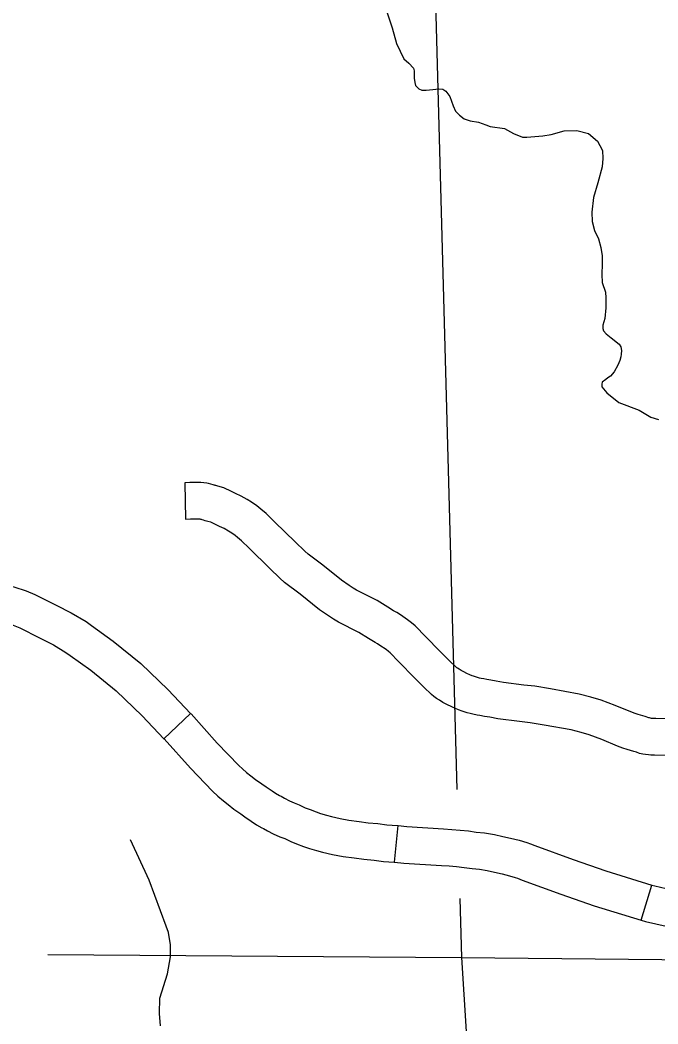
# Model space of a CAD drawing. Extents: x 1720274 to 1751788, y 372074 to 391887.
# Drawn here: x 1731398 to 1731810, y 378701 to 379350 of the extents above; entities that cross this region are included whole.
import ezdxf

# ---------------------------------------------------------------- set-up
doc = ezdxf.new("R2010")
doc.units = 0
for name, color, linetype in [('Level 35', 7, 'Continuous'), ('Level 45', 7, 'Continuous'), ('Level 46', 7, 'Continuous'), ('Level 5', 7, 'Continuous')]:
    doc.layers.add(name, color=color, linetype=linetype)

msp = doc.modelspace()

# ---------------------------------------------------------------- linework, layer by layer
at = {"layer": 'Level 35'}
for points in [[(1731633.35, 379360.09), (1731638.4, 379344.71), (1731641.14, 379334.6), (1731645.98, 379324.69), (1731649.13, 379321.75), (1731652.29, 379318.59), (1731652.71, 379316.9), (1731652.71, 379314.16), (1731652.71, 379312.06), (1731653.13, 379309.32), (1731653.55, 379307.42), (1731655.66, 379305.31), (1731657.55, 379304.47), (1731660.5, 379304.47), (1731664.71, 379304.89), (1731668.5, 379305.31), (1731671.23, 379305.1), (1731673.13, 379303.84), (1731675.65, 379300.26), (1731677.76, 379294.36), (1731679.23, 379290.78), (1731681.97, 379288.25), (1731684.92, 379285.93), (1731688.7, 379284.67), (1731694.18, 379283.62), (1731698.81, 379281.93), (1731701.75, 379280.88), (1731711.01, 379279.61), (1731716.7, 379276.45)], [(1731716.7, 379276.45), (1731722.59, 379273.93), (1731725.33, 379273.93), (1731735.64, 379274.98), (1731741.11, 379275.82), (1731749.53, 379278.14), (1731757.74, 379278.35), (1731765.1, 379276.45), (1731771, 379271.4), (1731772.47, 379268.66), (1731774.16, 379265.5), (1731774.37, 379260.23), (1731773.94, 379254.76), (1731771.21, 379244.43), (1731768.47, 379234.95), (1731767.42, 379225.68), (1731767.63, 379219.58), (1731769.1, 379213.68), (1731771.63, 379208.41), (1731773.1, 379202.72), (1731773.94, 379197.46), (1731773.94, 379192.19), (1731773.73, 379185.24), (1731773.94, 379180.18), (1731776.05, 379173.86), (1731776.26, 379170.28), (1731776.26, 379163.75), (1731775.63, 379156.8), (1731774.37, 379152.58), (1731774.37, 379150.48), (1731774.79, 379149), (1731776.47, 379146.9), (1731779.84, 379144.37), (1731784.89, 379140.37), (1731785.94, 379138.68), (1731786.57, 379136.15), (1731786.36, 379133.84), (1731785.94, 379132.15), (1731785.31, 379129.83), (1731784.05, 379126.67), (1731781.73, 379122.46), (1731779.42, 379119.72), (1731777.73, 379118.46), (1731776.26, 379117.4), (1731773.94, 379115.72), (1731773.73, 379114.46), (1731773.73, 379112.77), (1731777.1, 379108.77), (1731784.68, 379102.66), (1731797.94, 379097.6), (1731805.3, 379093.18), (1731810.36, 379091.7)], [(1731488.9, 378699.99), (1731488.3, 378707.85), (1731488.45, 378717.92), (1731493.49, 378733.49), (1731495.41, 378744.6), (1731495.41, 378752.31), (1731494.08, 378760.31), (1731492.6, 378764.31), (1731481.64, 378794.1), (1731469.65, 378820.03)]]:
    msp.add_lwpolyline(points, dxfattribs=at)
at = {"layer": 'Level 45'}
for p, q in [((1731491.13, 378885.44), (1731508.31, 378901.77)), ((1731640, 378805.69), (1731642.42, 378829.27)), ((1731799.14, 378768.24), (1731806.06, 378790.91))]:
    msp.add_line(p, q, dxfattribs=at)
for points in [[(1731380.56, 378987.22), (1731394.18, 378983.57), (1731402.12, 378980.94), (1731407.84, 378978.56), (1731421.54, 378971.8), (1731431.32, 378966.76), (1731440.9, 378961.07), (1731444.45, 378958.5)], [(1731379.54, 378962.96), (1731387.38, 378960.86), (1731393.82, 378958.72), (1731398.03, 378956.97), (1731410.86, 378950.64), (1731419.83, 378946.01), (1731427.89, 378941.23), (1731430.58, 378939.29)], [(1731444.45, 378958.5), (1731458.4, 378948.44), (1731476.13, 378934.03), (1731493.84, 378916.99), (1731508.31, 378901.77)], [(1731430.58, 378939.29), (1731443.97, 378929.62), (1731460.41, 378916.26), (1731477.03, 378900.28), (1731491.13, 378885.44)], [(1731508.31, 378901.76), (1731508.66, 378901.4), (1731525.53, 378882.64), (1731539.48, 378868.23), (1731541.82, 378865.89), (1731544.5, 378863.68), (1731547.26, 378861.46), (1731550.29, 378859.12), (1731554.35, 378856.34), (1731557.14, 378854.36), (1731560.9, 378851.67), (1731563.18, 378850.19), (1731565.81, 378848.72), (1731566.74, 378848.22)], [(1731491.13, 378885.44), (1731491.25, 378885.32), (1731508.19, 378866.47), (1731522.58, 378851.61), (1731525.87, 378848.32), (1731529.55, 378845.3), (1731532.59, 378842.84), (1731536.35, 378839.94), (1731540.79, 378836.9), (1731543.38, 378835.06), (1731547.54, 378832.09), (1731550.93, 378829.89), (1731554.39, 378827.95), (1731555.44, 378827.38)], [(1731566.74, 378848.22), (1731569.06, 378846.96), (1731572.1, 378845.37), (1731575.17, 378843.97), (1731578.36, 378842.73), (1731582.39, 378840.87), (1731585.49, 378839.65), (1731589.29, 378838.14), (1731592.12, 378837.19), (1731596.07, 378836.07), (1731599.29, 378835.15), (1731604.81, 378833.89), (1731610.52, 378832.81), (1731617.16, 378831.91), (1731622.86, 378831.11), (1731629.27, 378830.56), (1731635.11, 378829.8), (1731641.84, 378829.33), (1731642.42, 378829.27)], [(1731555.44, 378827.38), (1731557.93, 378826.03), (1731561.69, 378824.07), (1731565.95, 378822.13), (1731569.1, 378820.9), (1731573.06, 378819.08), (1731576.75, 378817.61), (1731581.16, 378815.86), (1731585.13, 378814.54), (1731589.58, 378813.28), (1731593.39, 378812.19), (1731599.97, 378810.69), (1731606.72, 378809.41), (1731613.92, 378808.43), (1731620.2, 378807.55), (1731626.73, 378806.99), (1731632.75, 378806.21), (1731639.8, 378805.71), (1731640, 378805.69)], [(1731642.42, 378829.27), (1731647.93, 378828.7), (1731671.67, 378827.2), (1731676.94, 378826.87), (1731682.34, 378826.41), (1731687.74, 378825.82), (1731692.74, 378825.15), (1731697.95, 378824.68), (1731704.48, 378823.56), (1731709.8, 378822.3), (1731714.79, 378821.18), (1731720.33, 378819.83), (1731725.47, 378818.3), (1731727.79, 378817.43)], [(1731727.79, 378817.43), (1731730.59, 378816.37), (1731755.24, 378807.35), (1731776.3, 378799.99), (1731806.06, 378790.91)], [(1731640, 378805.69), (1731645.97, 378805.08), (1731670.19, 378803.54), (1731675.2, 378803.24), (1731680.05, 378802.82), (1731684.88, 378802.29), (1731690.09, 378801.6), (1731694.87, 378801.16), (1731699.76, 378800.32), (1731704.47, 378799.21), (1731709.38, 378798.1), (1731714.14, 378796.94), (1731717.91, 378795.82), (1731719.44, 378795.25)], [(1731719.44, 378795.25), (1731722.34, 378794.15), (1731747.26, 378785.03), (1731768.93, 378777.46), (1731799.14, 378768.24)], [(1731806.06, 378790.91), (1731808.09, 378790.29), (1731826.18, 378786.18), (1731844.39, 378783.9), (1731854.51, 378782.98)], [(1731799.14, 378768.24), (1731802, 378767.37), (1731822.07, 378762.81), (1731841.85, 378760.34), (1731852.36, 378759.38)]]:
    msp.add_lwpolyline(points, dxfattribs=at)
at = {"layer": 'Level 46'}
for points in [[(1731814.94, 378898.28), (1731808.62, 378898.43), (1731806.47, 378898.53), (1731805.82, 378898.56), (1731805.77, 378898.57), (1731805.1, 378898.71), (1731804.55, 378898.82), (1731804.02, 378899.02), (1731801.71, 378899.83), (1731797.21, 378901.13), (1731795.21, 378901.78), (1731792.49, 378902.8), (1731782.41, 378906.9), (1731773.3, 378910.36), (1731766.68, 378912.36), (1731759.08, 378914.26), (1731740.63, 378917.62), (1731730.58, 378919.28), (1731723.43, 378920), (1731710.39, 378921.72), (1731705.5, 378922.62), (1731702.08, 378923.19), (1731699.5, 378923.66), (1731697.66, 378924.02), (1731695.84, 378924.36), (1731694.9, 378924.62), (1731693.55, 378924.96), (1731692.13, 378925.45), (1731691, 378925.79), (1731690.14, 378926.1), (1731688.59, 378926.78), (1731686.72, 378927.56), (1731684.6, 378928.59), (1731682.91, 378929.49), (1731681.62, 378930.27), (1731680.51, 378931.01), (1731680.25, 378931.19), (1731679.98, 378931.44), (1731678.81, 378932.54), (1731676.6, 378934.62), (1731671.3, 378939.79), (1731658.1, 378953.42), (1731655.45, 378956.15), (1731653.25, 378958.27), (1731651.01, 378960.23), (1731648.33, 378962.26), (1731643.72, 378965.36), (1731641.5, 378966.88), (1731639.25, 378968.13), (1731635.55, 378970.33), (1731628.69, 378974.61), (1731615.34, 378981.4), (1731613.31, 378982.62), (1731610.59, 378984.46), (1731605.65, 378987.83), (1731593.69, 378997.49), (1731584.26, 379004.65), (1731582.18, 379006.56), (1731575.89, 379012.53), (1731562.69, 379025.42), (1731557.18, 379030.83), (1731553.7, 379033.81), (1731551.11, 379035.86), (1731547.62, 379038.19), (1731544.85, 379039.88), (1731541.04, 379042.09), (1731537.39, 379043.86), (1731534.67, 379045.22), (1731529.71, 379047.44), (1731525.98, 379048.59), (1731524.68, 379048.93), (1731524.28, 379049.03), (1731523.76, 379049.2), (1731523.51, 379049.28), (1731522.94, 379049.49), (1731521.46, 379049.96), (1731519.87, 379050.3), (1731518.9, 379050.46), (1731516.98, 379050.81), (1731514.95, 379050.88), (1731513.75, 379050.88), (1731512.65, 379050.88), (1731511.44, 379050.91), (1731507.89, 379050.88), (1731504.66, 379050.82), (1731505.13, 379027.15)], [(1731814.65, 378874.58), (1731807.8, 378874.74), (1731805.31, 378874.86), (1731803.96, 378874.93), (1731802, 378875.13), (1731800.25, 378875.51), (1731798.17, 378875.93), (1731796.07, 378876.69), (1731794.48, 378877.25), (1731790.23, 378878.48), (1731787.38, 378879.41), (1731783.88, 378880.71), (1731773.73, 378884.84), (1731765.66, 378887.91), (1731760.38, 378889.5), (1731754.07, 378891.08), (1731736.58, 378894.27), (1731727.46, 378895.77), (1731720.69, 378896.45), (1731706.69, 378898.31), (1731701.42, 378899.27), (1731697.98, 378899.85), (1731695.11, 378900.37), (1731693.24, 378900.74), (1731690.47, 378901.25), (1731688.85, 378901.71), (1731686.76, 378902.23), (1731684.89, 378902.88), (1731683.59, 378903.26), (1731681.3, 378904.1), (1731679.28, 378904.99), (1731676.99, 378905.93), (1731673.82, 378907.48), (1731671.22, 378908.87), (1731668.93, 378910.24), (1731667.04, 378911.51), (1731665.29, 378912.75), (1731663.84, 378914.08), (1731662.58, 378915.27), (1731660.22, 378917.49), (1731654.5, 378923.06), (1731641.09, 378936.92), (1731638.73, 378939.35), (1731637.21, 378940.81), (1731636.02, 378941.85), (1731634.54, 378942.97), (1731630.43, 378945.74), (1731629.04, 378946.69), (1731627.43, 378947.59), (1731623.22, 378950.09), (1731617.03, 378953.95), (1731603.85, 378960.65), (1731600.54, 378962.64), (1731597.27, 378964.87), (1731591.51, 378968.78), (1731579.08, 378978.82), (1731569.05, 378986.44), (1731566, 378989.24), (1731559.45, 378995.47), (1731546.12, 379008.48), (1731541.15, 379013.35), (1731538.64, 379015.51), (1731537.16, 379016.67), (1731534.88, 379018.2), (1731532.73, 379019.51), (1731529.91, 379021.15), (1731526.92, 379022.59), (1731524.52, 379023.8), (1731521.35, 379025.22), (1731519.51, 379025.78), (1731518.71, 379025.99), (1731517.67, 379026.26), (1731516.61, 379026.6), (1731515.86, 379026.84), (1731515.35, 379027.02), (1731514.88, 379027.1), (1731514.44, 379027.18), (1731513.75, 379027.18), (1731512.33, 379027.18), (1731511.23, 379027.21), (1731508.24, 379027.18), (1731505.13, 379027.12)]]:
    msp.add_lwpolyline(points, dxfattribs=at)
at = {"layer": 'Level 5'}
for points in [[(1731660.67, 379575.2), (1731680.29, 378852.57)], [(1731682.2, 378782.23), (1731683.23, 378744.11)], [(1731416.12, 378746.04), (1731683.23, 378744.11)], [(1731683.23, 378744.11), (1731721.93, 378129.51), (1731730.23, 377931.78)], [(1731683.23, 378744.11), (1731898.82, 378741.87)]]:
    msp.add_lwpolyline(points, dxfattribs=at)

doc.saveas('drawing.dxf')
